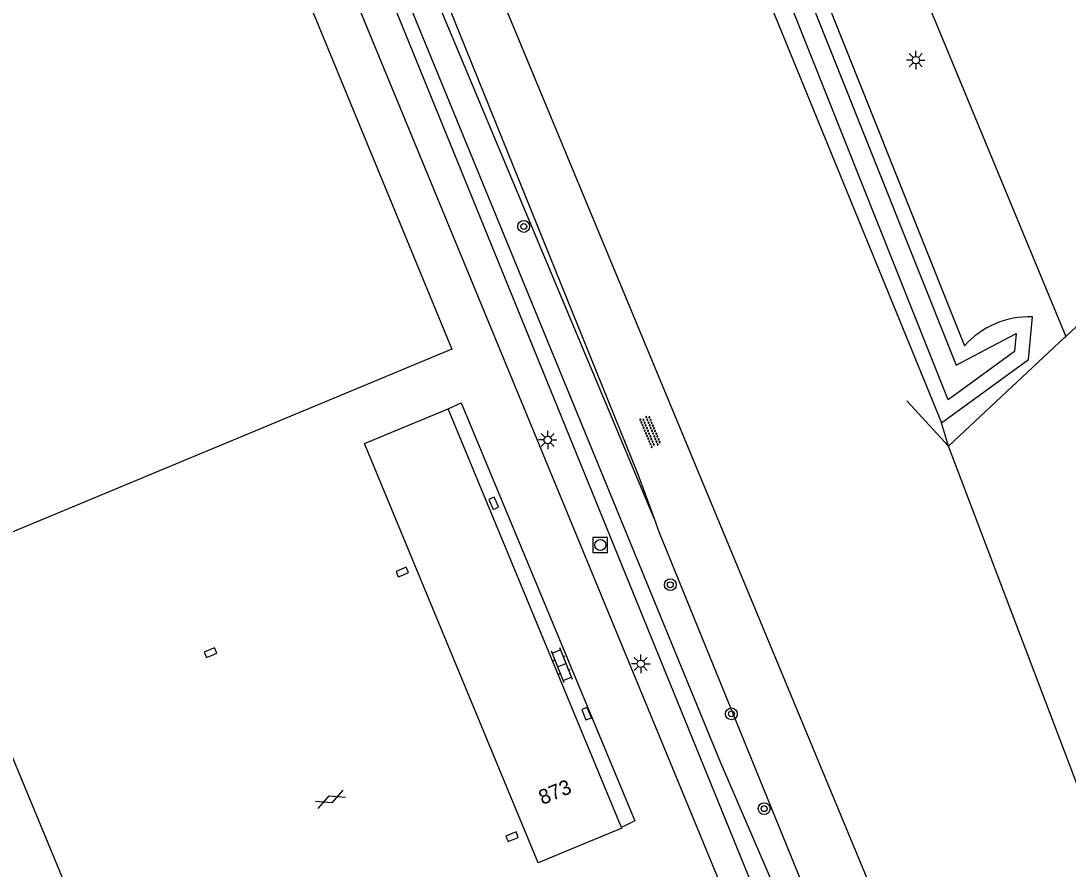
# Model space of a CAD drawing. Extents: x 126000 to 131009, y 393000 to 395500.
# Drawn here: x 130370.8 to 130441.7, y 393696.6 to 393754 of the extents above; entities that cross this region are included whole.
import ezdxf

# ---------------------------------------------------------------- set-up
doc = ezdxf.new("R2010")
doc.units = 0
for name, color, linetype in [('gg-afsc-hekwerk', 7, 'Continuous'), ('gg-anno-huisnummerreeks BGT', 7, 'Continuous'), ('gg-bbg-hoofdgebouw', 7, 'Continuous'), ('gg-knt-onverhard', 7, 'Continuous'), ('gg-knt-verharding', 7, 'Continuous'), ('gg-kntw-bovenkant insteek waterloop', 7, 'Continuous'), ('gg-kntw-waterlijn', 7, 'Continuous'), ('gt-grn-groengrens', 7, 'Continuous'), ('gt-symb-boom', 7, 'Continuous'), ('gt-symb-gesloten verharding', 7, 'Continuous'), ('gt-symb-klinker verharding', 7, 'Continuous'), ('gt-symb-kolk', 7, 'Continuous'), ('gt-symb-lichtmast', 7, 'Continuous'), ('gt-symb-overige verharding', 7, 'Continuous'), ('gt-symb-rioolschacht', 7, 'Continuous')]:
    doc.layers.add(name, color=color, linetype=linetype)

# ---------------------------------------------------------------- blocks, each defined once
blk = doc.blocks.new('gt0-BOOM')
at = {"layer": 'gt-symb-boom'}
for radius in [0.4, 0.2]:
    blk.add_circle((0, 0), radius, dxfattribs=at)
blk = doc.blocks.new('gt0-LMAST')
at = {"layer": 'gt-symb-lichtmast'}
for p, q in [((-0.182, 0.173), (-0.447, 0.438)), ((-0.005, 0.246), (-0.005, 0.621)), ((0.172, 0.173), (0.437, 0.438)), ((-0.255, -0.004), (-0.63, -0.004)), ((-0.182, -0.181), (-0.447, -0.446)), ((-0.005, -0.254), (-0.005, -0.629)), ((0.437, -0.446), (0.172, -0.181)), ((0.245, -0.004), (0.62, -0.004))]:
    blk.add_line(p, q, dxfattribs=at)
blk.add_circle((-0.005, -0.004), 0.25, dxfattribs=at)
blk = doc.blocks.new('gt0-KOLK')
at = {"layer": 'gt-symb-kolk'}
blk.add_lwpolyline([(0, 0), (0.375, 0), (0.375, 0.4), (-0.375, 0.4), (-0.375, 0), (0, 0)], dxfattribs=at)
blk = doc.blocks.new('gt0-GESVH1')
at = {"layer": 'gt-symb-gesloten verharding'}
for p, q in [((-0.992, -0.261), (0.008, 0.239)), ((0.008, -0.261), (-0.992, 0.239)), ((0.008, 0.239), (1.008, -0.261)), ((1.008, 0.239), (0.008, -0.261))]:
    blk.add_line(p, q, dxfattribs=at)
blk = doc.blocks.new('gt0-KL1')
at = {"layer": 'gt-symb-klinker verharding'}
for p, q in [((-1.15, 0.3), (1.15, 0.3)), ((-1, -0.3), (-1, 0.3)), ((-0.5, 0.3), (-0.5, 0.45)), ((0, -0.3), (0, 0.3)), ((0.5, 0.3), (0.5, 0.45)), ((1, -0.3), (1, 0.3)), ((-1.15, -0.3), (1.15, -0.3)), ((-0.5, -0.45), (-0.5, -0.3)), ((0.5, -0.45), (0.5, -0.3))]:
    blk.add_line(p, q, dxfattribs=at)
blk = doc.blocks.new('gt0-RS')
at = {"layer": 'gt-symb-rioolschacht'}
blk.add_lwpolyline([(-0.5, -0.5), (0.5, -0.5), (0.5, 0.5), (-0.5, 0.5)], close=True, dxfattribs=at)
blk.add_circle((0, 0), 0.375, dxfattribs=at)
blk = doc.blocks.new('gt0-OVH')
at = {"layer": 'gt-symb-overige verharding'}
for points in [[(-0.972, 0.298), (-0.967, 0.308), (-0.965, 0.319), (-0.966, 0.33), (-0.971, 0.34), (-0.978, 0.348), (-0.988, 0.353), (-0.999, 0.355), (-1.01, 0.354), (-1.02, 0.349), (-1.028, 0.342), (-1.033, 0.332), (-1.035, 0.321), (-1.034, 0.31), (-1.029, 0.3), (-1.022, 0.292), (-1.012, 0.287), (-1.001, 0.285), (-0.99, 0.286), (-0.98, 0.291)], [(-0.872, 0.106), (-0.867, 0.116), (-0.865, 0.126), (-0.866, 0.137), (-0.871, 0.147), (-0.878, 0.156), (-0.888, 0.161), (-0.899, 0.163), (-0.91, 0.162), (-0.92, 0.157), (-0.928, 0.15), (-0.933, 0.14), (-0.935, 0.129), (-0.934, 0.118), (-0.929, 0.108), (-0.922, 0.1), (-0.912, 0.095), (-0.901, 0.092), (-0.89, 0.094), (-0.88, 0.098)], [(-0.772, 0.298), (-0.767, 0.308), (-0.765, 0.319), (-0.766, 0.33), (-0.771, 0.34), (-0.778, 0.348), (-0.788, 0.353), (-0.799, 0.355), (-0.81, 0.354), (-0.82, 0.349), (-0.828, 0.342), (-0.833, 0.332), (-0.835, 0.321), (-0.834, 0.31), (-0.829, 0.3), (-0.822, 0.292), (-0.812, 0.287), (-0.801, 0.285), (-0.79, 0.286), (-0.78, 0.291)], [(-0.672, 0.106), (-0.667, 0.116), (-0.665, 0.126), (-0.666, 0.137), (-0.671, 0.147), (-0.678, 0.156), (-0.688, 0.161), (-0.699, 0.163), (-0.71, 0.162), (-0.72, 0.157), (-0.728, 0.15), (-0.733, 0.14), (-0.735, 0.129), (-0.734, 0.118), (-0.729, 0.108), (-0.722, 0.1), (-0.712, 0.095), (-0.701, 0.092), (-0.69, 0.094), (-0.68, 0.098)], [(-0.572, 0.298), (-0.567, 0.308), (-0.565, 0.319), (-0.566, 0.33), (-0.571, 0.34), (-0.578, 0.348), (-0.588, 0.353), (-0.599, 0.355), (-0.61, 0.354), (-0.62, 0.349), (-0.628, 0.342), (-0.633, 0.332), (-0.635, 0.321), (-0.634, 0.31), (-0.629, 0.3), (-0.622, 0.292), (-0.612, 0.287), (-0.601, 0.285), (-0.59, 0.286), (-0.58, 0.291)], [(-0.472, 0.106), (-0.467, 0.116), (-0.465, 0.126), (-0.466, 0.137), (-0.471, 0.147), (-0.478, 0.156), (-0.488, 0.161), (-0.499, 0.163), (-0.51, 0.162), (-0.52, 0.157), (-0.528, 0.15), (-0.533, 0.14), (-0.535, 0.129), (-0.534, 0.118), (-0.529, 0.108), (-0.522, 0.1), (-0.512, 0.095), (-0.501, 0.092), (-0.49, 0.094), (-0.48, 0.098)], [(-0.372, 0.298), (-0.367, 0.308), (-0.365, 0.319), (-0.366, 0.33), (-0.371, 0.34), (-0.378, 0.348), (-0.388, 0.353), (-0.399, 0.355), (-0.41, 0.354), (-0.42, 0.349), (-0.428, 0.342), (-0.433, 0.332), (-0.435, 0.321), (-0.434, 0.31), (-0.429, 0.3), (-0.422, 0.292), (-0.412, 0.287), (-0.401, 0.285), (-0.39, 0.286), (-0.38, 0.291)], [(-0.272, 0.106), (-0.267, 0.116), (-0.265, 0.126), (-0.266, 0.137), (-0.271, 0.147), (-0.278, 0.156), (-0.288, 0.161), (-0.299, 0.163), (-0.31, 0.162), (-0.32, 0.157), (-0.328, 0.15), (-0.333, 0.14), (-0.335, 0.129), (-0.334, 0.118), (-0.329, 0.108), (-0.322, 0.1), (-0.312, 0.095), (-0.301, 0.092), (-0.29, 0.094), (-0.28, 0.098)], [(-0.172, 0.298), (-0.167, 0.308), (-0.165, 0.319), (-0.166, 0.33), (-0.171, 0.34), (-0.178, 0.348), (-0.188, 0.353), (-0.199, 0.355), (-0.21, 0.354), (-0.22, 0.349), (-0.228, 0.342), (-0.233, 0.332), (-0.235, 0.321), (-0.234, 0.31), (-0.229, 0.3), (-0.222, 0.292), (-0.212, 0.287), (-0.201, 0.285), (-0.19, 0.286), (-0.18, 0.291)], [(-0.072, 0.106), (-0.067, 0.116), (-0.065, 0.126), (-0.066, 0.137), (-0.071, 0.147), (-0.078, 0.156), (-0.088, 0.161), (-0.099, 0.163), (-0.11, 0.162), (-0.12, 0.157), (-0.128, 0.15), (-0.133, 0.14), (-0.135, 0.129), (-0.134, 0.118), (-0.129, 0.108), (-0.122, 0.1), (-0.112, 0.095), (-0.101, 0.092), (-0.09, 0.094), (-0.08, 0.098)], [(0.028, 0.298), (0.033, 0.308), (0.035, 0.319), (0.034, 0.33), (0.029, 0.34), (0.022, 0.348), (0.012, 0.353), (0.001, 0.355), (-0.01, 0.354), (-0.02, 0.349), (-0.028, 0.342), (-0.033, 0.332), (-0.035, 0.321), (-0.034, 0.31), (-0.029, 0.3), (-0.022, 0.292), (-0.012, 0.287), (-0.001, 0.285), (0.01, 0.286), (0.02, 0.291)], [(0.128, 0.106), (0.133, 0.116), (0.135, 0.126), (0.134, 0.137), (0.129, 0.147), (0.122, 0.156), (0.112, 0.161), (0.101, 0.163), (0.09, 0.162), (0.08, 0.157), (0.072, 0.15), (0.067, 0.14), (0.065, 0.129), (0.066, 0.118), (0.071, 0.108), (0.078, 0.1), (0.088, 0.095), (0.099, 0.092), (0.11, 0.094), (0.12, 0.098)], [(0.228, 0.298), (0.233, 0.308), (0.235, 0.319), (0.234, 0.33), (0.229, 0.34), (0.222, 0.348), (0.212, 0.353), (0.201, 0.355), (0.19, 0.354), (0.18, 0.349), (0.172, 0.342), (0.167, 0.332), (0.165, 0.321), (0.166, 0.31), (0.171, 0.3), (0.178, 0.292), (0.188, 0.287), (0.199, 0.285), (0.21, 0.286), (0.22, 0.291)], [(0.328, 0.106), (0.333, 0.116), (0.335, 0.126), (0.334, 0.137), (0.329, 0.147), (0.322, 0.156), (0.312, 0.161), (0.301, 0.163), (0.29, 0.162), (0.28, 0.157), (0.272, 0.15), (0.267, 0.14), (0.265, 0.129), (0.266, 0.118), (0.271, 0.108), (0.278, 0.1), (0.288, 0.095), (0.299, 0.092), (0.31, 0.094), (0.32, 0.098)], [(0.428, 0.298), (0.433, 0.308), (0.435, 0.319), (0.434, 0.33), (0.429, 0.34), (0.422, 0.348), (0.412, 0.353), (0.401, 0.355), (0.39, 0.354), (0.38, 0.349), (0.372, 0.342), (0.367, 0.332), (0.365, 0.321), (0.366, 0.31), (0.371, 0.3), (0.378, 0.292), (0.388, 0.287), (0.399, 0.285), (0.41, 0.286), (0.42, 0.291)], [(0.528, 0.106), (0.533, 0.116), (0.535, 0.126), (0.534, 0.137), (0.529, 0.147), (0.522, 0.156), (0.512, 0.161), (0.501, 0.163), (0.49, 0.162), (0.48, 0.157), (0.472, 0.15), (0.467, 0.14), (0.465, 0.129), (0.466, 0.118), (0.471, 0.108), (0.478, 0.1), (0.488, 0.095), (0.499, 0.092), (0.51, 0.094), (0.52, 0.098)], [(0.628, 0.298), (0.633, 0.308), (0.635, 0.319), (0.634, 0.33), (0.629, 0.34), (0.622, 0.348), (0.612, 0.353), (0.601, 0.355), (0.59, 0.354), (0.58, 0.349), (0.572, 0.342), (0.567, 0.332), (0.565, 0.321), (0.566, 0.31), (0.571, 0.3), (0.578, 0.292), (0.588, 0.287), (0.599, 0.285), (0.61, 0.286), (0.62, 0.291)], [(0.728, 0.106), (0.733, 0.116), (0.735, 0.126), (0.734, 0.137), (0.729, 0.147), (0.722, 0.156), (0.712, 0.161), (0.701, 0.163), (0.69, 0.162), (0.68, 0.157), (0.672, 0.15), (0.667, 0.14), (0.665, 0.129), (0.666, 0.118), (0.671, 0.108), (0.678, 0.1), (0.688, 0.095), (0.699, 0.092), (0.71, 0.094), (0.72, 0.098)], [(0.828, 0.298), (0.833, 0.308), (0.835, 0.319), (0.834, 0.33), (0.829, 0.34), (0.822, 0.348), (0.812, 0.353), (0.801, 0.355), (0.79, 0.354), (0.78, 0.349), (0.772, 0.342), (0.767, 0.332), (0.765, 0.321), (0.766, 0.31), (0.771, 0.3), (0.778, 0.292), (0.788, 0.287), (0.799, 0.285), (0.81, 0.286), (0.82, 0.291)], [(0.928, 0.106), (0.933, 0.116), (0.935, 0.126), (0.934, 0.137), (0.929, 0.147), (0.922, 0.156), (0.912, 0.161), (0.901, 0.163), (0.89, 0.162), (0.88, 0.157), (0.872, 0.15), (0.867, 0.14), (0.865, 0.129), (0.866, 0.118), (0.871, 0.108), (0.878, 0.1), (0.888, 0.095), (0.899, 0.092), (0.91, 0.094), (0.92, 0.098)], [(1.028, 0.298), (1.033, 0.308), (1.035, 0.319), (1.034, 0.33), (1.029, 0.34), (1.022, 0.348), (1.012, 0.353), (1.001, 0.355), (0.99, 0.354), (0.98, 0.349), (0.972, 0.342), (0.967, 0.332), (0.965, 0.321), (0.966, 0.31), (0.971, 0.3), (0.978, 0.292), (0.988, 0.287), (0.999, 0.285), (1.01, 0.286), (1.02, 0.291)], [(-0.972, -0.142), (-0.967, -0.132), (-0.965, -0.121), (-0.966, -0.11), (-0.971, -0.1), (-0.978, -0.092), (-0.988, -0.087), (-0.999, -0.085), (-1.01, -0.086), (-1.02, -0.091), (-1.028, -0.098), (-1.033, -0.108), (-1.035, -0.119), (-1.034, -0.13), (-1.029, -0.14), (-1.022, -0.148), (-1.012, -0.153), (-1.001, -0.155), (-0.99, -0.154), (-0.98, -0.149)], [(-0.872, -0.334), (-0.867, -0.324), (-0.865, -0.314), (-0.866, -0.303), (-0.871, -0.293), (-0.878, -0.284), (-0.888, -0.279), (-0.899, -0.277), (-0.91, -0.278), (-0.92, -0.283), (-0.928, -0.29), (-0.933, -0.3), (-0.935, -0.311), (-0.934, -0.322), (-0.929, -0.332), (-0.922, -0.34), (-0.912, -0.345), (-0.901, -0.348), (-0.89, -0.346), (-0.88, -0.342)], [(-0.772, -0.142), (-0.767, -0.132), (-0.765, -0.121), (-0.766, -0.11), (-0.771, -0.1), (-0.778, -0.092), (-0.788, -0.087), (-0.799, -0.085), (-0.81, -0.086), (-0.82, -0.091), (-0.828, -0.098), (-0.833, -0.108), (-0.835, -0.119), (-0.834, -0.13), (-0.829, -0.14), (-0.822, -0.148), (-0.812, -0.153), (-0.801, -0.155), (-0.79, -0.154), (-0.78, -0.149)], [(-0.672, -0.334), (-0.667, -0.324), (-0.665, -0.314), (-0.666, -0.303), (-0.671, -0.293), (-0.678, -0.284), (-0.688, -0.279), (-0.699, -0.277), (-0.71, -0.278), (-0.72, -0.283), (-0.728, -0.29), (-0.733, -0.3), (-0.735, -0.311), (-0.734, -0.322), (-0.729, -0.332), (-0.722, -0.34), (-0.712, -0.345), (-0.701, -0.348), (-0.69, -0.346), (-0.68, -0.342)], [(-0.572, -0.142), (-0.567, -0.132), (-0.565, -0.121), (-0.566, -0.11), (-0.571, -0.1), (-0.578, -0.092), (-0.588, -0.087), (-0.599, -0.085), (-0.61, -0.086), (-0.62, -0.091), (-0.628, -0.098), (-0.633, -0.108), (-0.635, -0.119), (-0.634, -0.13), (-0.629, -0.14), (-0.622, -0.148), (-0.612, -0.153), (-0.601, -0.155), (-0.59, -0.154), (-0.58, -0.149)], [(-0.472, -0.334), (-0.467, -0.324), (-0.465, -0.314), (-0.466, -0.303), (-0.471, -0.293), (-0.478, -0.284), (-0.488, -0.279), (-0.499, -0.277), (-0.51, -0.278), (-0.52, -0.283), (-0.528, -0.29), (-0.533, -0.3), (-0.535, -0.311), (-0.534, -0.322), (-0.529, -0.332), (-0.522, -0.34), (-0.512, -0.345), (-0.501, -0.348), (-0.49, -0.346), (-0.48, -0.342)], [(-0.372, -0.142), (-0.367, -0.132), (-0.365, -0.121), (-0.366, -0.11), (-0.371, -0.1), (-0.378, -0.092), (-0.388, -0.087), (-0.399, -0.085), (-0.41, -0.086), (-0.42, -0.091), (-0.428, -0.098), (-0.433, -0.108), (-0.435, -0.119), (-0.434, -0.13), (-0.429, -0.14), (-0.422, -0.148), (-0.412, -0.153), (-0.401, -0.155), (-0.39, -0.154), (-0.38, -0.149)], [(-0.272, -0.334), (-0.267, -0.324), (-0.265, -0.314), (-0.266, -0.303), (-0.271, -0.293), (-0.278, -0.284), (-0.288, -0.279), (-0.299, -0.277), (-0.31, -0.278), (-0.32, -0.283), (-0.328, -0.29), (-0.333, -0.3), (-0.335, -0.311), (-0.334, -0.322), (-0.329, -0.332), (-0.322, -0.34), (-0.312, -0.345), (-0.301, -0.348), (-0.29, -0.346), (-0.28, -0.342)], [(-0.172, -0.142), (-0.167, -0.132), (-0.165, -0.121), (-0.166, -0.11), (-0.171, -0.1), (-0.178, -0.092), (-0.188, -0.087), (-0.199, -0.085), (-0.21, -0.086), (-0.22, -0.091), (-0.228, -0.098), (-0.233, -0.108), (-0.235, -0.119), (-0.234, -0.13), (-0.229, -0.14), (-0.222, -0.148), (-0.212, -0.153), (-0.201, -0.155), (-0.19, -0.154), (-0.18, -0.149)], [(-0.072, -0.334), (-0.067, -0.324), (-0.065, -0.314), (-0.066, -0.303), (-0.071, -0.293), (-0.078, -0.284), (-0.088, -0.279), (-0.099, -0.277), (-0.11, -0.278), (-0.12, -0.283), (-0.128, -0.29), (-0.133, -0.3), (-0.135, -0.311), (-0.134, -0.322), (-0.129, -0.332), (-0.122, -0.34), (-0.112, -0.345), (-0.101, -0.348), (-0.09, -0.346), (-0.08, -0.342)], [(0.028, -0.142), (0.033, -0.132), (0.035, -0.121), (0.034, -0.11), (0.029, -0.1), (0.022, -0.092), (0.012, -0.087), (0.001, -0.085), (-0.01, -0.086), (-0.02, -0.091), (-0.028, -0.098), (-0.033, -0.108), (-0.035, -0.119), (-0.034, -0.13), (-0.029, -0.14), (-0.022, -0.148), (-0.012, -0.153), (-0.001, -0.155), (0.01, -0.154), (0.02, -0.149)], [(0.128, -0.334), (0.133, -0.324), (0.135, -0.314), (0.134, -0.303), (0.129, -0.293), (0.122, -0.284), (0.112, -0.279), (0.101, -0.277), (0.09, -0.278), (0.08, -0.283), (0.072, -0.29), (0.067, -0.3), (0.065, -0.311), (0.066, -0.322), (0.071, -0.332), (0.078, -0.34), (0.088, -0.345), (0.099, -0.348), (0.11, -0.346), (0.12, -0.342)], [(0.228, -0.142), (0.233, -0.132), (0.235, -0.121), (0.234, -0.11), (0.229, -0.1), (0.222, -0.092), (0.212, -0.087), (0.201, -0.085), (0.19, -0.086), (0.18, -0.091), (0.172, -0.098), (0.167, -0.108), (0.165, -0.119), (0.166, -0.13), (0.171, -0.14), (0.178, -0.148), (0.188, -0.153), (0.199, -0.155), (0.21, -0.154), (0.22, -0.149)], [(0.328, -0.334), (0.333, -0.324), (0.335, -0.314), (0.334, -0.303), (0.329, -0.293), (0.322, -0.284), (0.312, -0.279), (0.301, -0.277), (0.29, -0.278), (0.28, -0.283), (0.272, -0.29), (0.267, -0.3), (0.265, -0.311), (0.266, -0.322), (0.271, -0.332), (0.278, -0.34), (0.288, -0.345), (0.299, -0.348), (0.31, -0.346), (0.32, -0.342)], [(0.428, -0.142), (0.433, -0.132), (0.435, -0.121), (0.434, -0.11), (0.429, -0.1), (0.422, -0.092), (0.412, -0.087), (0.401, -0.085), (0.39, -0.086), (0.38, -0.091), (0.372, -0.098), (0.367, -0.108), (0.365, -0.119), (0.366, -0.13), (0.371, -0.14), (0.378, -0.148), (0.388, -0.153), (0.399, -0.155), (0.41, -0.154), (0.42, -0.149)], [(0.528, -0.334), (0.533, -0.324), (0.535, -0.314), (0.534, -0.303), (0.529, -0.293), (0.522, -0.284), (0.512, -0.279), (0.501, -0.277), (0.49, -0.278), (0.48, -0.283), (0.472, -0.29), (0.467, -0.3), (0.465, -0.311), (0.466, -0.322), (0.471, -0.332), (0.478, -0.34), (0.488, -0.345), (0.499, -0.348), (0.51, -0.346), (0.52, -0.342)], [(0.628, -0.142), (0.633, -0.132), (0.635, -0.121), (0.634, -0.11), (0.629, -0.1), (0.622, -0.092), (0.612, -0.087), (0.601, -0.085), (0.59, -0.086), (0.58, -0.091), (0.572, -0.098), (0.567, -0.108), (0.565, -0.119), (0.566, -0.13), (0.571, -0.14), (0.578, -0.148), (0.588, -0.153), (0.599, -0.155), (0.61, -0.154), (0.62, -0.149)], [(0.728, -0.334), (0.733, -0.324), (0.735, -0.314), (0.734, -0.303), (0.729, -0.293), (0.722, -0.284), (0.712, -0.279), (0.701, -0.277), (0.69, -0.278), (0.68, -0.283), (0.672, -0.29), (0.667, -0.3), (0.665, -0.311), (0.666, -0.322), (0.671, -0.332), (0.678, -0.34), (0.688, -0.345), (0.699, -0.348), (0.71, -0.346), (0.72, -0.342)], [(0.828, -0.142), (0.833, -0.132), (0.835, -0.121), (0.834, -0.11), (0.829, -0.1), (0.822, -0.092), (0.812, -0.087), (0.801, -0.085), (0.79, -0.086), (0.78, -0.091), (0.772, -0.098), (0.767, -0.108), (0.765, -0.119), (0.766, -0.13), (0.771, -0.14), (0.778, -0.148), (0.788, -0.153), (0.799, -0.155), (0.81, -0.154), (0.82, -0.149)], [(0.928, -0.334), (0.933, -0.324), (0.935, -0.314), (0.934, -0.303), (0.929, -0.293), (0.922, -0.284), (0.912, -0.279), (0.901, -0.277), (0.89, -0.278), (0.88, -0.283), (0.872, -0.29), (0.867, -0.3), (0.865, -0.311), (0.866, -0.322), (0.871, -0.332), (0.878, -0.34), (0.888, -0.345), (0.899, -0.348), (0.91, -0.346), (0.92, -0.342)], [(1.028, -0.142), (1.033, -0.132), (1.035, -0.121), (1.034, -0.11), (1.029, -0.1), (1.022, -0.092), (1.012, -0.087), (1.001, -0.085), (0.99, -0.086), (0.98, -0.091), (0.972, -0.098), (0.967, -0.108), (0.965, -0.119), (0.966, -0.13), (0.971, -0.14), (0.978, -0.148), (0.988, -0.153), (0.999, -0.155), (1.01, -0.154), (1.02, -0.149)]]:
    blk.add_lwpolyline(points, close=True, dxfattribs=at)

msp = doc.modelspace()

# ---------------------------------------------------------------- linework, layer by layer
at = {"layer": 'gg-afsc-hekwerk'}
for p, q in [((130441.547, 393732.613), (130518.078, 393804.241)), ((130430.79, 393728.263), (130433.623, 393725.184))]:
    msp.add_line(p, q, dxfattribs=at)
for points in [[(130352.157, 393970.019), (130352.222, 393969.572), (130355.721, 393955.056), (130364.977, 393921.203), (130389.332, 393858.661), (130441.547, 393732.613)], [(130418.523, 393694.741), (130420.334, 393695.5), (130363.808, 393834.201), (130343.715, 393880.679)], [(130433.623, 393725.184), (130441.456, 393732.535), (130441.547, 393732.613)]]:
    msp.add_lwpolyline(points, dxfattribs=at)
at = {"layer": 'gg-bbg-hoofdgebouw'}
msp.add_line((130411.487, 393699.395), (130399.738, 393727.72), dxfattribs=at)
msp.add_lwpolyline([(130411.487, 393699.395), (130411.505, 393699.351), (130405.846, 393696.988), (130394.075, 393725.374), (130399.738, 393727.72)], dxfattribs=at)
at = {"layer": 'gg-knt-onverhard'}
msp.add_line((130413.691, 393720.288), (130414.041, 393719.344), dxfattribs=at)
for points in [[(130343.555, 393935.835), (130347.901, 393921.364), (130355.571, 393897.448), (130356.312, 393894.499), (130356.748, 393892.317), (130357.03, 393890.335), (130357.209, 393888.341), (130357.294, 393886.185), (130357.278, 393884.185), (130357.143, 393881.701), (130356.954, 393879.711), (130356.386, 393875.356), (130356.204, 393873.365), (130356.201, 393871.672), (130356.355, 393869.675), (130356.613, 393867.746), (130356.944, 393866.308), (130357.344, 393865.251), (130368.995, 393837.79), (130395.496, 393774.414), (130438.047, 393672.008), (130439.178, 393669.993), (130439.886, 393669.857)], [(130353.264, 393875.052), (130353.269, 393872.201), (130353.472, 393870.274), (130353.831, 393868.122), (130354.718, 393863.923), (130376.072, 393814.115), (130390.122, 393778.834), (130412.579, 393723.284), (130413.691, 393720.288)]]:
    msp.add_lwpolyline(points, dxfattribs=at)
at = {"layer": 'gg-knt-verharding'}
for points in [[(130418.523, 393694.741), (130370.414, 393811.333), (130364.665, 393809.273), (130368.789, 393799.371), (130371.654, 393800.496), (130399.993, 393731.762), (130364.854, 393717.137), (130380.706, 393678.896)], [(130399.738, 393727.72), (130400.62, 393728.129), (130412.386, 393699.827), (130411.487, 393699.395)]]:
    msp.add_lwpolyline(points, dxfattribs=at)
at = {"layer": 'gg-kntw-bovenkant insteek waterloop'}
for p, q in [((130413.691, 393720.288), (130349.486, 393873.468)), ((130414.041, 393719.344), (130427.391, 393686.525))]:
    msp.add_line(p, q, dxfattribs=at)
for points in [[(130371.931, 393889.202), (130376.745, 393875.901), (130381.684, 393862.646), (130385.85, 393851.791), (130390.111, 393840.972), (130394.034, 393831.176), (130398.051, 393821.419), (130401.075, 393814.38), (130404.193, 393807.382), (130412.676, 393787.104), (130434.687, 393731.976)], [(130344.116, 393881.202), (130350.39, 393866.988), (130391.505, 393768.747), (130418.168, 393703.83), (130425.996, 393685.666), (130427.391, 393686.525)], [(130378.046, 393860.354), (130393.009, 393823.959), (130401.511, 393803.812), (130408.8, 393786.261), (130433.139, 393726.771)], [(130433.139, 393726.771), (130439.03, 393731.047), (130439.308, 393733.938)]]:
    msp.add_lwpolyline(points, dxfattribs=at)
msp.add_arc((130439.089, 393728.031), 5.911, 87.87688, 138.13367, dxfattribs=at)
at = {"layer": 'gg-kntw-waterlijn'}
msp.add_lwpolyline([(130400.159, 393813.979), (130403.275, 393806.985), (130411.75, 393786.726), (130434.137, 393730.658), (130438.195, 393732.813), (130438.078, 393731.591), (130433.582, 393728.328), (130410.221, 393786.982), (130402.433, 393804.198), (130394.283, 393824.68)], dxfattribs=at)
at = {"layer": 'gt-grn-groengrens'}
for p, q in [((130433.623, 393725.184), (130433.139, 393726.771)), ((130450.087, 393681.817), (130433.623, 393725.184))]:
    msp.add_line(p, q, dxfattribs=at)

# ---------------------------------------------------------------- block references
at = {"layer": 'gt-symb-boom'}
for p in [(130404.863, 393740.055), (130414.784, 393715.812), (130418.92, 393707.075), (130421.137, 393700.663)]:
    msp.add_blockref('gt0-BOOM', p, dxfattribs=at)
at = {"layer": 'gt-symb-gesloten verharding', "rotation": 22.386365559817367}
msp.add_blockref('gt0-GESVH1', (130391.772, 393701.301), dxfattribs=at)
at = {"layer": 'gt-symb-klinker verharding', "rotation": -67.97515406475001}
msp.add_blockref('gt0-KL1', (130407.434, 393710.375), dxfattribs=at)
at = {"layer": 'gt-symb-kolk'}
for p, rotation in [((130403.013, 393721.398), 113.3866421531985), ((130396.72, 393716.49), 22.408198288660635), ((130383.739, 393711.027), 22.408198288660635), ((130408.935, 393707.01), -68.28370952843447), ((130404.146, 393698.574), 22.40819828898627)]:
    msp.add_blockref('gt0-KOLK', p, dxfattribs=dict(at, rotation=rotation))
at = {"layer": 'gt-symb-lichtmast'}
for p in [(130431.402, 393751.312), (130406.491, 393725.61), (130412.791, 393710.461)]:
    msp.add_blockref('gt0-LMAST', p, dxfattribs=at)
at = {"layer": 'gt-symb-overige verharding', "rotation": 112.69475559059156}
msp.add_blockref('gt0-OVH', (130413.43, 393726.184), dxfattribs=at)
at = {"layer": 'gt-symb-rioolschacht'}
msp.add_blockref('gt0-RS', (130410.044, 393718.503), dxfattribs=at)

# ---------------------------------------------------------------- texts
at = {"layer": 'gg-anno-huisnummerreeks BGT'}
msp.add_text('873', height=1, rotation=22.6, dxfattribs=at).set_placement((130406.13, 393700.901))

doc.saveas('drawing.dxf')
